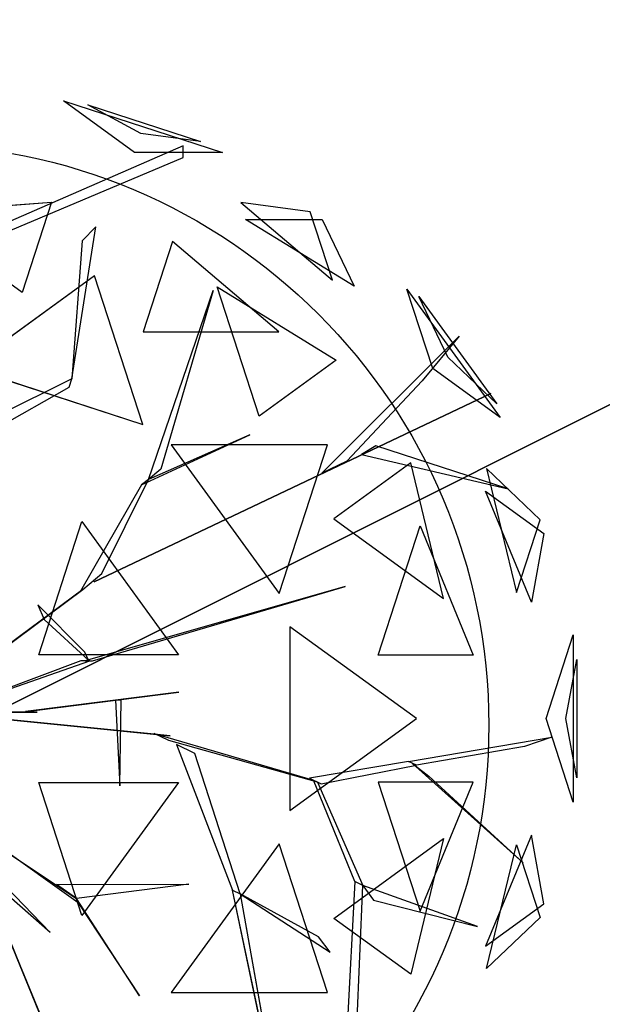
# Model space of a CAD drawing. Extents: x 22936 to 50368, y -4877 to 31080.
# Tile 525 of 601: x 48946 to 49071, y 6063 to 6275. Entities that reach past the tile are written whole.
import ezdxf

# ---------------------------------------------------------------- set-up
doc = ezdxf.new("R2010")
doc.units = 0
doc.layers.get('0').update_dxf_attribs({"linetype": 'CONTINUOUS'})
for name, color, linetype in [('00_TRACE_ARBRE', 3, 'CONTINUOUS'), ('00_TRACE_RDC', 241, 'CONTINUOUS'), ('08_AMENAGEMENTS_EXTERIEURS', 253, 'CONTINUOUS'), ('09_VEGETATION', 134, 'CONTINUOUS')]:
    doc.layers.add(name, color=color, linetype=linetype)

# ---------------------------------------------------------------- blocks, each defined once
blk = doc.blocks.new('TREE_GEOMETRIC_ROUND')
at = {"color": 7}
for p, q in [((620.5, 1566.6, 3316.1), (416.4, 1714.8, 3736.8)), ((416.4, 1714.8, 3736.8), (872.7, 1566.6, 3736.8)), ((638.1, 1620.9, 4415.9), (486, 1703.1, 4189.8)), ((486, 1703.1, 4189.8), (809.5, 1598, 4189.8)), ((809.5, 1598, 4189.8), (638.1, 1620.9, 4415.9)), ((759.5, 1585.9, 4205.1), (173.7, 1330.6, 3577.5)), ((759.5, 1552.4, 4205.1), (759.5, 1585.9, 4205.1)), ((872.7, 1566.6, 3736.8), (620.5, 1566.6, 3316.1)), ((173.7, 1305.5, 3608.8), (759.5, 1552.4, 4205.1)), ((-16.4, 1393.7, 5031.1), (382.6, 1424.5, 4958.5)), ((382.6, 1424.5, 4958.5), (298.3, 1165, 5283)), ((925.3, 1423.3, 4599.3), (1187.4, 1200.2, 4661.7)), ((1123.5, 1396.8, 4337.8), (925.3, 1423.3, 4599.3)), ((298.3, 1165, 5283), (-16.4, 1393.7, 5031.1)), ((1187.4, 1200.2, 4661.7), (1123.5, 1396.8, 4337.8)), ((1249.6, 1183.3, 3265.8), (938.1, 1374.8, 3199.5)), ((938.1, 1374.8, 3199.5), (1157.7, 1374.8, 3565.9)), ((1157.7, 1374.8, 3565.9), (1249.6, 1183.3, 3265.8)), ((440.3, 918.1, 4131.9), (508.8, 1353.2, 4822.3)), ((508.8, 1353.2, 4822.3), (469.9, 1312.8, 4644.5)), ((469.9, 1312.8, 4644.5), (440.3, 918.1, 4074.4)), ((729.4, 1311.8, 4958.5), (645, 1052.3, 5283)), ((1034.1, 1052.3, 5031.1), (729.4, 1311.8, 4958.5)), ((505.7, 1213.2, 2682.5), (143.1, 949.8, 2392.4)), ((644.2, 787, 2392.4), (505.7, 1213.2, 2682.5)), ((659.8, 629.4, 4074.4), (845.8, 1171, 4367.3)), ((845.8, 1171, 4367.3), (695.2, 658.9, 4126.7)), ((977.1, 811.1, 2577.8), (856.9, 1181.1, 2829.7)), ((856.9, 1181.1, 2829.7), (1197.9, 971.5, 2902.3)), ((1475, 947.5, 4561.2), (1401.1, 1175, 4186.4)), ((1401.1, 1175, 4186.4), (1668.5, 806.9, 4186.4)), ((1518.7, 979.3, 3459.9), (1435, 1154.1, 3733.7)), ((1435, 1154.1, 3733.7), (1659.1, 845.6, 3733.7)), ((645, 1052.3, 5283), (1034.1, 1052.3, 5031.1)), ((1157, 647.6, 3462.4), (1550.3, 1040.4, 3357.8)), ((1550.3, 1040.4, 3357.8), (1444.2, 912, 3431)), ((1197.9, 971.5, 2902.3), (977.1, 811.1, 2577.8)), ((1659.1, 845.6, 3733.7), (1518.7, 979.3, 3459.9)), ((143.1, 949.8, 2392.4), (644.2, 787, 2392.4)), ((1668.5, 806.9, 4186.4), (1475, 947.5, 4561.2)), ((440.3, 918.1, 4074.4), (61.4, 729.6, 2965.5)), ((432.8, 894.1, 4074.4), (440.3, 918.1, 4074.4)), ((440.3, 918.1, 4074.4), (440.3, 918.1, 4131.9)), ((1444.2, 912, 3431), (1228.9, 681.4, 3488.5)), ((43.9, 673.7, 2892.3), (432.8, 894.1, 4074.4)), ((504.8, 335.9, 3415.3), (1641.7, 875.3, 3593.2)), ((1641.7, 875.3, 3593.2), (504.8, 335.9, 3357.8)), ((640.5, 613.4, 4105.7), (950.7, 757.4, 4806.6)), ((950.7, 757.4, 4806.6), (659.8, 629.4, 4074.4)), ((725, 728.2, 5468.4), (1034.7, 302, 5468.4)), ((1173.2, 728.2, 5178.3), (725, 728.2, 5468.4)), ((1034.7, 302, 5468.4), (1173.2, 728.2, 5178.3)), ((1311.7, 725.2, 3561.8), (1270.6, 701, 3546.1)), ((1691.2, 602.7, 4205.1), (1311.7, 725.2, 3561.8)), ((1228.9, 681.4, 3488.5), (1157, 647.6, 3462.4)), ((1270.6, 701, 3546.1), (1691.2, 602.7, 4205.1)), ((695.2, 658.9, 4126.7), (659.8, 629.4, 4074.4)), ((1412.1, 676.5, 2902.3), (1191.4, 516.2, 2577.8)), ((1506.2, 287.5, 2829.7), (1412.1, 676.5, 2902.3)), ((1629.5, 660.3, 3265.8), (1715.4, 304.8, 3199.5)), ((1783.3, 513.7, 3565.9), (1629.5, 660.3, 3265.8)), ((526.6, 359.6, 3415.3), (659.8, 629.4, 4074.4)), ((659.8, 629.4, 4074.4), (640.5, 613.4, 4105.7)), ((640.5, 613.4, 4105.7), (465.5, 308.8, 3415.3)), ((1757.6, 277.7, 4599.3), (1626.4, 595.9, 4661.7)), ((1626.4, 595.9, 4661.7), (1793.7, 474.4, 4337.8)), ((345.4, 126.8, 5736.5), (469.4, 508.3, 5644.3)), ((469.4, 508.3, 5644.3), (746.6, 126.8, 5644.3)), ((1191.4, 516.2, 2577.8), (1506.2, 287.5, 2829.7)), ((1715.4, 304.8, 3199.5), (1783.3, 513.7, 3565.9)), ((1318.2, 125.8, 5283), (1438.5, 495.8, 5031.1)), ((1438.5, 495.8, 5031.1), (1591.1, 125.8, 4958.5)), ((1793.7, 474.4, 4337.8), (1757.6, 277.7, 4599.3)), ((471.9, 314.1, 3415.3), (526.6, 359.6, 3415.3)), ((43.9, -4.2, 2510.4), (471.9, 314.1, 3357.8)), ((471.9, 314.1, 3415.3), (43.9, -4.2, 2583.7)), ((465.5, 308.8, 3415.3), (471.9, 314.1, 3415.3)), ((471.9, 314.1, 3357.8), (471.9, 314.1, 3415.3)), ((1223.9, 322.2, 5052.5), (479.1, 108.8, 3886.1)), ((500, 108.8, 3797.1), (1223.9, 322.2, 5042)), ((504.8, 335.9, 3357.8), (504.8, 335.9, 3415.3)), ((1223.9, 322.2, 5042), (1223.9, 322.2, 5052.5)), ((342.6, 270.2, 4498), (360.8, 227.9, 4498)), ((477.9, 134.4, 3870.4), (342.6, 270.2, 4498)), ((360.8, 227.9, 4498), (487.8, 111.3, 3797.1)), ((1065.6, 207, 2392.4), (1065.6, -319.9, 2392.4)), ((1428.2, -56.5, 2682.5), (1065.6, 207, 2392.4)), ((1799.7, -56.5, 3316.1), (1877.6, 183.4, 3736.8)), ((1877.6, 183.4, 3736.8), (1877.6, -296.4, 3736.8)), ((746.6, 126.8, 5644.3), (345.4, 126.8, 5736.5)), ((487.8, 111.3, 3797.1), (477.9, 134.4, 3870.4)), ((1591.1, 125.8, 4958.5), (1318.2, 125.8, 5283)), ((1856.8, -56.5, 4415.9), (1888, 113.5, 4189.8)), ((1888, 113.5, 4189.8), (1888, -226.5, 4189.8)), ((73.2, -37.7, 2364), (491.7, 108.8, 3797.1)), ((466.6, 108.8, 3870.4), (73.2, -37.7, 2510.4)), ((491.7, 108.8, 3797.1), (466.6, 108.8, 3870.4)), ((479.1, 108.8, 3886.1), (500, 108.8, 3797.1)), ((747.6, 19.4, 5507.5), (307.6, -36.3, 4586.9)), ((340.8, -32.1, 4498), (747.6, 19.4, 5507.5)), ((581.4, -3.9, 5214.6), (565.4, -3.9, 5099.5)), ((565.4, -3.9, 5099.5), (578, -248.8, 5549.4)), ((578, -248.8, 5549.4), (581.4, -3.9, 5214.6)), ((-232.2, -37.7, 4440.5), (378.7, -669.5, 5654)), ((676.3, -100.8, 2829.5), (35.1, -36.7, 1966.5)), ((85, -41.7, 1966.5), (722.1, -105.4, 2772)), ((85.8, -37.7, 5481.4), (295, -37.7, 4498)), ((341, -37.7, 4498), (85.8, -37.7, 5669.7)), ((295, -37.7, 4498), (341, -37.7, 4498)), ((307.6, -36.3, 4586.9), (340.8, -32.1, 4498)), ((1065.6, -319.9, 2392.4), (1428.2, -56.5, 2682.5)), ((1877.6, -296.4, 3736.8), (1799.7, -56.5, 3316.1)), ((1888, -226.5, 4189.8), (1856.8, -56.5, 4415.9)), ((722.1, -105.4, 2772), (676.3, -100.8, 2829.5)), ((718.1, -119.5, 2772), (676.7, -99.4, 2829.5)), ((676.7, -99.4, 2829.5), (1132.9, -232.9, 3326.4)), ((1405.5, -179.3, 3242.7), (1816.5, -109.3, 3284.6)), ((1816.5, -109.3, 3284.6), (1738.2, -136.4, 3300.2)), ((1144.2, -238.3, 3300.2), (718.1, -119.5, 2772)), ((740.6, -130.5, 2892.3), (900.6, -547.9, 4074.4)), ((793.3, -156.1, 2965.5), (740.6, -130.5, 2892.3)), ((1738.2, -136.4, 3300.2), (1428.1, -190.3, 3300.2)), ((923.2, -558.9, 4074.4), (793.3, -156.1, 2965.5)), ((1405.5, -179.3, 3242.7), (1121.6, -227.4, 3242.7)), ((1155.5, -243.8, 3315.9), (1428.1, -190.3, 3300.2)), ((1428.1, -190.3, 3300.2), (1405.5, -179.3, 3242.7)), ((1734.4, -469.5, 3023), (1416.8, -184.8, 3253.2)), ((1416.8, -184.8, 3253.2), (1464, -221.7, 3253.2)), ((1464, -221.7, 3253.2), (1734.4, -469.5, 3023)), ((345.4, -239.8, 5736.5), (746.6, -239.8, 5644.3)), ((469.4, -621.3, 5644.3), (345.4, -239.8, 5736.5)), ((746.6, -239.8, 5644.3), (469.4, -621.3, 5644.3)), ((1121.6, -227.4, 3242.7), (1155.5, -243.8, 3315.9)), ((1252.1, -523.5, 3608.8), (1132.9, -232.9, 3326.4)), ((1132.9, -232.9, 3326.4), (1144.2, -238.3, 3300.2)), ((1144.2, -238.3, 3300.2), (1274.7, -534.5, 3577.5)), ((1591.1, -238.8, 4958.5), (1318.2, -238.8, 5283)), ((1318.2, -238.8, 5283), (1438.5, -608.8, 5031.1)), ((1438.5, -608.8, 5031.1), (1591.1, -238.8, 4958.5)), ((93.2, -276.5, 3886.1), (292.4, -764.7, 4383)), ((297.1, -776.3, 4335.9), (102.7, -299.8, 3839)), ((458.2, -584.1, 4848.5), (120.1, -342.4, 4456.2)), ((124.8, -354, 4571.3), (453.5, -572.4, 4906)), ((1757.6, -390.7, 4599.3), (1626.4, -708.9, 4661.7)), ((1793.7, -587.3, 4337.8), (1757.6, -390.7, 4599.3)), ((1034.7, -415, 5468.4), (725, -841.2, 5468.4)), ((1173.2, -841.2, 5178.3), (1034.7, -415, 5468.4)), ((1191.4, -629.1, 2577.8), (1506.2, -400.4, 2829.7)), ((1506.2, -400.4, 2829.7), (1412.1, -789.5, 2902.3)), ((1629.5, -773.2, 3265.8), (1715.4, -417.8, 3199.5)), ((1715.4, -417.8, 3199.5), (1783.3, -626.7, 3565.9)), ((396.5, -532.4, 4848.5), (775.7, -531.4, 5361.1)), ((453.5, -572.4, 4895.5), (396.5, -532.4, 4848.5)), ((775.7, -531.4, 5361.1), (453.5, -572.4, 4895.5)), ((1252.1, -523.5, 3608.8), (1218, -1158.3, 4205.1)), ((1248.1, -1172.9, 4205.1), (1274.7, -534.5, 3577.5)), ((1274.7, -534.5, 3577.5), (1252.1, -523.5, 3608.8)), ((1274.7, -534.5, 3577.5), (1305.1, -577.2, 3650.7)), ((1603.5, -652.5, 3577.5), (1274.7, -534.5, 3577.5)), ((378.7, -669.5, 5654), (236.4, -544, 5491.8)), ((1024.9, -1134.2, 5230.3), (900.6, -547.9, 4074.4)), ((900.6, -547.9, 4074.4), (923.2, -558.9, 4074.4)), ((1147.2, -681.8, 4644.5), (923.2, -558.9, 4074.4)), ((923.2, -558.9, 4131.9), (1181.4, -726.4, 4822.3)), ((923.2, -558.9, 4074.4), (1024.9, -1134.2, 5230.3)), ((923.2, -558.9, 4074.4), (923.2, -558.9, 4131.9)), ((634.8, -851, 5246), (453.5, -572.4, 4906)), ((453.5, -572.4, 4906), (458.2, -584.1, 4848.5)), ((458.2, -584.1, 4848.5), (634.8, -851, 5246)), ((1305.1, -577.2, 3650.7), (1603.5, -652.5, 3577.5)), ((1626.4, -708.9, 4661.7), (1793.7, -587.3, 4337.8)), ((1412.1, -789.5, 2902.3), (1191.4, -629.1, 2577.8)), ((1783.3, -626.7, 3565.9), (1629.5, -773.2, 3265.8)), ((1181.4, -726.4, 4822.3), (1147.2, -681.8, 4644.5)), ((292.4, -764.7, 4383), (297.1, -776.3, 4335.9)), ((376.1, -970, 4937.4), (292.4, -764.7, 4383)), ((297.1, -776.3, 4325.4), (543.6, -1380.7, 4586.9)), ((314.5, -818.9, 4398.6), (297.1, -776.3, 4325.4)), ((297.1, -776.3, 4335.9), (412.5, -1059.2, 5099.5)), ((447.2, -1144.4, 4555.6), (314.5, -818.9, 4398.6)), ((725, -841.2, 5468.4), (1173.2, -841.2, 5178.3))]:
    blk.add_line(p, q, dxfattribs=at)
mesh = blk.add_polyface(dxfattribs=at)
corners = [(872.7, 1566.6, 3736.8), (620.5, 1566.6, 3316.1), (416.4, 1714.8, 3736.8)]
mesh.append_faces([[corners[k] for k in face] for face in [(0, 1, 2)]], dxfattribs={"color": 7})
mesh = blk.add_polyface(dxfattribs=at)
corners = [(638.1, 1620.9, 4415.9), (486, 1703.1, 4189.8), (809.5, 1598, 4189.8)]
mesh.append_faces([[corners[k] for k in face] for face in [(0, 1, 2)]], dxfattribs={"color": 7})
mesh = blk.add_polyface(dxfattribs=at)
corners = [(298.3, 1165, 5283), (-16.4, 1393.7, 5031.1), (382.6, 1424.5, 4958.5)]
mesh.append_faces([[corners[k] for k in face] for face in [(0, 1, 2)]], dxfattribs={"color": 7})
mesh = blk.add_polyface(dxfattribs=at)
corners = [(1187.4, 1200.2, 4661.7), (1123.5, 1396.8, 4337.8), (925.3, 1423.3, 4599.3)]
mesh.append_faces([[corners[k] for k in face] for face in [(0, 1, 2)]], dxfattribs={"color": 7})
mesh = blk.add_polyface(dxfattribs=at)
corners = [(1157.7, 1374.8, 3565.9), (1249.6, 1183.3, 3265.8), (938.1, 1374.8, 3199.5)]
mesh.append_faces([[corners[k] for k in face] for face in [(0, 1, 2)]], dxfattribs={"color": 7})
mesh = blk.add_polyface(dxfattribs=at)
corners = [(645, 1052.3, 5283), (1034.1, 1052.3, 5031.1), (729.4, 1311.8, 4958.5)]
mesh.append_faces([[corners[k] for k in face] for face in [(0, 1, 2)]], dxfattribs={"color": 7})
mesh = blk.add_polyface(dxfattribs=at)
corners = [(644.2, 787, 2392.4), (505.7, 1213.2, 2682.5), (143.1, 949.8, 2392.4)]
mesh.append_faces([[corners[k] for k in face] for face in [(0, 1, 2)]], dxfattribs={"color": 7})
mesh = blk.add_polyface(dxfattribs=at)
corners = [(845.8, 1171, 4367.3), (695.2, 658.9, 4126.7), (659.8, 629.4, 4074.4)]
mesh.append_faces([[corners[k] for k in face] for face in [(0, 1, 2)]], dxfattribs={"color": 7})
mesh = blk.add_polyface(dxfattribs=at)
corners = [(1197.9, 971.5, 2902.3), (977.1, 811.1, 2577.8), (856.9, 1181.1, 2829.7)]
mesh.append_faces([[corners[k] for k in face] for face in [(0, 1, 2)]], dxfattribs={"color": 7})
mesh = blk.add_polyface(dxfattribs=at)
corners = [(1401.1, 1175, 4186.4), (1668.5, 806.9, 4186.4), (1475, 947.5, 4561.2)]
mesh.append_faces([[corners[k] for k in face] for face in [(0, 1, 2)]], dxfattribs={"color": 7})
mesh = blk.add_polyface(dxfattribs=at)
corners = [(1435, 1154.1, 3733.7), (1659.1, 845.6, 3733.7), (1518.7, 979.3, 3459.9)]
mesh.append_faces([[corners[k] for k in face] for face in [(0, 1, 2)]], dxfattribs={"color": 7})
mesh = blk.add_polyface(dxfattribs=at)
corners = [(1641.7, 875.3, 3593.2), (504.8, 335.9, 3357.8), (504.8, 335.9, 3415.3)]
mesh.append_faces([[corners[k] for k in face] for face in [(0, 1, 2)]], dxfattribs={"color": 7})
mesh = blk.add_polyface(dxfattribs=at)
corners = [(950.7, 757.4, 4806.6), (659.8, 629.4, 4074.4), (640.5, 613.4, 4105.7)]
mesh.append_faces([[corners[k] for k in face] for face in [(0, 1, 2)]], dxfattribs={"color": 7})
mesh = blk.add_polyface(dxfattribs=at)
corners = [(1173.2, 728.2, 5178.3), (725, 728.2, 5468.4), (1034.7, 302, 5468.4)]
mesh.append_faces([[corners[k] for k in face] for face in [(0, 1, 2)]], dxfattribs={"color": 7})
mesh = blk.add_polyface(dxfattribs=at)
corners = [(1691.2, 602.7, 4205.1), (1311.7, 725.2, 3561.8), (1270.6, 701, 3546.1)]
mesh.append_faces([[corners[k] for k in face] for face in [(0, 1, 2)]], dxfattribs={"color": 7})
mesh = blk.add_polyface(dxfattribs=at)
corners = [(1412.1, 676.5, 2902.3), (1191.4, 516.2, 2577.8), (1506.2, 287.5, 2829.7)]
mesh.append_faces([[corners[k] for k in face] for face in [(0, 1, 2)]], dxfattribs={"color": 7})
mesh = blk.add_polyface(dxfattribs=at)
corners = [(1629.5, 660.3, 3265.8), (1715.4, 304.8, 3199.5), (1783.3, 513.7, 3565.9)]
mesh.append_faces([[corners[k] for k in face] for face in [(0, 1, 2)]], dxfattribs={"color": 7})
mesh = blk.add_polyface(dxfattribs=at)
corners = [(1626.4, 595.9, 4661.7), (1793.7, 474.4, 4337.8), (1757.6, 277.7, 4599.3)]
mesh.append_faces([[corners[k] for k in face] for face in [(0, 1, 2)]], dxfattribs={"color": 7})
mesh = blk.add_polyface(dxfattribs=at)
corners = [(746.6, 126.8, 5644.3), (345.4, 126.8, 5736.5), (469.4, 508.3, 5644.3)]
mesh.append_faces([[corners[k] for k in face] for face in [(0, 1, 2)]], dxfattribs={"color": 7})
mesh = blk.add_polyface(dxfattribs=at)
corners = [(1438.5, 495.8, 5031.1), (1591.1, 125.8, 4958.5), (1318.2, 125.8, 5283)]
mesh.append_faces([[corners[k] for k in face] for face in [(0, 1, 2)]], dxfattribs={"color": 7})
mesh = blk.add_polyface(dxfattribs=at)
corners = [(471.9, 314.1, 3357.8), (43.9, -4.2, 2583.7), (43.9, -4.2, 2510.4), (471.9, 314.1, 3415.3)]
mesh.append_faces([[corners[k] for k in face] for face in [(0, 1, 2), (1, 0, 3)]], dxfattribs={"vtx0": -1, "color": 7})
mesh = blk.add_polyface(dxfattribs=at)
corners = [(1428.2, -56.5, 2682.5), (1065.6, 207, 2392.4), (1065.6, -319.9, 2392.4)]
mesh.append_faces([[corners[k] for k in face] for face in [(0, 1, 2)]], dxfattribs={"color": 7})
mesh = blk.add_polyface(dxfattribs=at)
corners = [(1877.6, 183.4, 3736.8), (1877.6, -296.4, 3736.8), (1799.7, -56.5, 3316.1)]
mesh.append_faces([[corners[k] for k in face] for face in [(0, 1, 2)]], dxfattribs={"color": 7})
mesh = blk.add_polyface(dxfattribs=at)
corners = [(1888, 113.5, 4189.8), (1888, -226.5, 4189.8), (1856.8, -56.5, 4415.9)]
mesh.append_faces([[corners[k] for k in face] for face in [(0, 1, 2)]], dxfattribs={"color": 7})
mesh = blk.add_polyface(dxfattribs=at)
corners = [(747.6, 19.4, 5507.5), (307.6, -36.3, 4586.9), (340.8, -32.1, 4498)]
mesh.append_faces([[corners[k] for k in face] for face in [(0, 1, 2)]], dxfattribs={"color": 7})
mesh = blk.add_polyface(dxfattribs=at)
corners = [(565.4, -3.9, 5099.5), (578, -248.8, 5549.4), (581.4, -3.9, 5214.6)]
mesh.append_faces([[corners[k] for k in face] for face in [(0, 1, 2)]], dxfattribs={"color": 7})
mesh = blk.add_polyface(dxfattribs=at)
corners = [(722.1, -105.4, 2772), (35.1, -36.7, 1966.5), (85, -41.7, 1966.5), (676.3, -100.8, 2829.5)]
mesh.append_faces([[corners[k] for k in face] for face in [(0, 1, 2), (1, 0, 3)]], dxfattribs={"vtx0": -1, "color": 7})
mesh = blk.add_polyface(dxfattribs=at)
corners = [(85.8, -37.7, 5669.7), (295, -37.7, 4498), (341, -37.7, 4498), (85.8, -37.7, 5481.4)]
mesh.append_faces([[corners[k] for k in face] for face in [(0, 1, 2), (1, 0, 3)]], dxfattribs={"vtx0": -1, "color": 7})
mesh = blk.add_polyface(dxfattribs=at)
corners = [(1464, -221.7, 3253.2), (1734.4, -469.5, 3023), (1416.8, -184.8, 3253.2)]
mesh.append_faces([[corners[k] for k in face] for face in [(0, 1, 2)]], dxfattribs={"color": 7})
mesh = blk.add_polyface(dxfattribs=at)
corners = [(746.6, -239.8, 5644.3), (469.4, -621.3, 5644.3), (345.4, -239.8, 5736.5)]
mesh.append_faces([[corners[k] for k in face] for face in [(0, 1, 2)]], dxfattribs={"color": 7})
mesh = blk.add_polyface(dxfattribs=at)
corners = [(1591.1, -238.8, 4958.5), (1318.2, -238.8, 5283), (1438.5, -608.8, 5031.1)]
mesh.append_faces([[corners[k] for k in face] for face in [(0, 1, 2)]], dxfattribs={"color": 7})
mesh = blk.add_polyface(dxfattribs=at)
corners = [(102.7, -299.8, 3839), (292.4, -764.7, 4383), (297.1, -776.3, 4335.9), (93.2, -276.5, 3886.1)]
mesh.append_faces([[corners[k] for k in face] for face in [(0, 1, 2), (1, 0, 3)]], dxfattribs={"vtx0": -1, "color": 7})
mesh = blk.add_polyface(dxfattribs=at)
corners = [(1757.6, -390.7, 4599.3), (1626.4, -708.9, 4661.7), (1793.7, -587.3, 4337.8)]
mesh.append_faces([[corners[k] for k in face] for face in [(0, 1, 2)]], dxfattribs={"color": 7})
mesh = blk.add_polyface(dxfattribs=at)
corners = [(1173.2, -841.2, 5178.3), (1034.7, -415, 5468.4), (725, -841.2, 5468.4)]
mesh.append_faces([[corners[k] for k in face] for face in [(0, 1, 2)]], dxfattribs={"color": 7})
mesh = blk.add_polyface(dxfattribs=at)
corners = [(1506.2, -400.4, 2829.7), (1412.1, -789.5, 2902.3), (1191.4, -629.1, 2577.8)]
mesh.append_faces([[corners[k] for k in face] for face in [(0, 1, 2)]], dxfattribs={"color": 7})
mesh = blk.add_polyface(dxfattribs=at)
corners = [(1715.4, -417.8, 3199.5), (1783.3, -626.7, 3565.9), (1629.5, -773.2, 3265.8)]
mesh.append_faces([[corners[k] for k in face] for face in [(0, 1, 2)]], dxfattribs={"color": 7})
mesh = blk.add_polyface(dxfattribs=at)
corners = [(775.7, -531.4, 5361.1), (453.5, -572.4, 4895.5), (396.5, -532.4, 4848.5)]
mesh.append_faces([[corners[k] for k in face] for face in [(0, 1, 2)]], dxfattribs={"color": 7})
mesh = blk.add_polyface(dxfattribs=at)
corners = [(1305.1, -577.2, 3650.7), (1603.5, -652.5, 3577.5), (1274.7, -534.5, 3577.5)]
mesh.append_faces([[corners[k] for k in face] for face in [(0, 1, 2)]], dxfattribs={"color": 7})
mesh = blk.add_polyface(dxfattribs=at)
corners = [(1024.9, -1134.2, 5230.3), (900.6, -547.9, 4074.4), (923.2, -558.9, 4074.4)]
mesh.append_faces([[corners[k] for k in face] for face in [(0, 1, 2)]], dxfattribs={"color": 7})
mesh = blk.add_polyface(dxfattribs=at)
corners = [(453.5, -572.4, 4906), (458.2, -584.1, 4848.5), (634.8, -851, 5246)]
mesh.append_faces([[corners[k] for k in face] for face in [(0, 1, 2)]], dxfattribs={"color": 7})
mesh = blk.add_polyface(dxfattribs=at)
corners = [(376.1, -970, 4937.4), (297.1, -776.3, 4335.9), (412.5, -1059.2, 5099.5), (292.4, -764.7, 4383)]
mesh.append_faces([[corners[k] for k in face] for face in [(0, 1, 2), (1, 0, 3)]], dxfattribs={"vtx0": -1, "color": 7})
mesh = blk.add_polyface(dxfattribs=at)
corners = [(447.2, -1144.4, 4555.6), (297.1, -776.3, 4325.4), (543.6, -1380.7, 4586.9), (314.5, -818.9, 4398.6)]
mesh.append_faces([[corners[k] for k in face] for face in [(0, 1, 2), (1, 0, 3)]], dxfattribs={"vtx0": -1, "color": 7})
blk = doc.blocks.new('ARBRE_SIMPLE')
blk.add_circle((0, 0), 250)
blk = doc.blocks.new('GROUPER_1')
at = {"layer": '00_TRACE_ARBRE', "xscale": 0.5, "yscale": 0.5, "zscale": 0.5, "rotation": 10.53798942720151}
blk.add_blockref('ARBRE_SIMPLE', (7307.59, 6734.29), dxfattribs=at)
blk = doc.blocks.new('GROUPER_2')
at = {"layer": '00_TRACE_RDC'}
blk.add_blockref('GROUPER_1', (12098.99, 4265.72), dxfattribs=at)
blk = doc.blocks.new('GROUPER_17')
at = {"layer": '08_AMENAGEMENTS_EXTERIEURS'}
mesh = blk.add_polyface(dxfattribs=at)
corners = [(16.45, 1860.4), (0, 1328), (0, 1844.55), (1795, 1328), (33.02, 1876.27), (49.71, 1892.12), (66.55, 1907.89), (83.55, 1923.55), (100.74, 1939.04), (118.11, 1954.33), (135.7, 1969.37), (153.53, 1984.11), (171.6, 1998.5), (189.93, 2012.5), (208.55, 2026.07), (227.46, 2039.16), (246.69, 2051.72), (266.25, 2063.72), (286.11, 2075.18), (306.26, 2086.08), (326.69, 2096.46), (347.37, 2106.3), (368.28, 2115.64), (389.4, 2124.46), (410.72, 2132.79), (432.21, 2140.64), (453.87, 2148), (475.66, 2154.9), (497.57, 2161.34), (519.59, 2167.33), (541.68, 2172.89), (563.84, 2178.01), (586.04, 2182.71), (608.27, 2187), (630.51, 2190.89), (652.73, 2194.39), (674.92, 2197.5), (697.06, 2200.25), (719.14, 2202.62), (741.15, 2204.62), (763.1, 2206.23), (785, 2207.43), (806.84, 2208.22), (828.63, 2208.57), (850.38, 2208.48), (872.08, 2207.93), (893.75, 2206.9), (915.39, 2205.39), (936.99, 2203.38), (958.57, 2200.86), (980.13, 2197.81), (1001.67, 2194.22), (1023.19, 2190.07), (1044.71, 2185.36), (1066.22, 2180.06), (1087.73, 2174.17), (1109.23, 2167.67), (1130.75, 2160.55), (1152.27, 2152.79), (1173.81, 2144.38), (1195.36, 2135.31), (1216.93, 2125.59), (1238.5, 2115.38), (1260.06, 2104.88), (1281.58, 2094.27), (1303.04, 2083.75), (1324.43, 2073.52), (1345.72, 2063.77), (1366.89, 2054.69), (1387.93, 2046.48), (1408.82, 2039.32), (1429.54, 2033.42), (1450.06, 2028.98), (1470.36, 2026.17), (1490.44, 2025.2), (1510.26, 2026.26), (1529.82, 2029.54), (1549.07, 2035.18), (1567.96, 2043.07), (1586.43, 2053.03), (1604.39, 2064.91), (1621.79, 2078.53), (1638.55, 2093.74), (1654.6, 2110.37), (1669.89, 2128.24), (1684.32, 2147.2), (1697.85, 2167.08), (1710.39, 2187.71), (1721.89, 2208.92), (1732.26, 2230.56), (1741.45, 2252.45), (1749.38, 2274.43), (1756.03, 2296.38), (1761.5, 2318.27), (1765.9, 2340.13), (1769.36, 2361.94), (1771.99, 2383.72), (1773.91, 2405.46), (1775.24, 2427.19), (1776.09, 2448.89), (1776.59, 2470.58), (1776.85, 2492.26), (1777, 2513.93), (2395.68, 2513.93), (1845, 75), (1845, 0), (1332.44, 6187.9), (953.84, 4324.79), (744.56, 6114.92), (1503.53, 4690.87), (1872.82, 4324.79), (2843.74, 4811.2), (2680.87, 4187.05), (193.79, -1456.02), (188.09, -1836.1), (174.84, -1645.82), (233.16, -2021.44), (244.41, -1272.11), (308.78, -2196.56), (325.25, -1099.34), (412.78, -2356.46), (434, -942.64), (3662.14, -2801.42), (567.57, -806.46), (722.14, -694.7), (893.31, -610.54), (1076.21, -556.38), (1155.38, -537.12), (1232.99, -512.33), (1308.66, -482.14), (1382.02, -446.69), (1452.7, -406.15), (1520.35, -360.74), (1584.63, -310.68), (1645.22, -256.21), (1701.82, -197.6), (1754.16, -135.16), (1801.96, -69.18), (1795, 75)]
mesh.append_faces([[corners[k] for k in face] for face in [(0, 1, 2), (106, 107, 108), (113, 114, 115)]], dxfattribs={"vtx0": -1})
mesh.append_faces([[corners[k] for k in face] for face in [(1, 0, 3), (104, 103, 105), (107, 109, 110), (110, 111, 112), (114, 113, 116), (116, 117, 118), (118, 119, 120), (120, 121, 122), (122, 112, 111)]], dxfattribs={"vtx0": -1, "vtx1": -1})
mesh.append_faces([[corners[k] for k in face] for face in [(3, 103, 104), (122, 105, 103)]], dxfattribs={"vtx0": -1, "vtx1": -1, "vtx2": -1})
mesh.append_faces([[corners[k] for k in face] for face in [(3, 0, 4), (3, 4, 5), (3, 5, 6), (3, 6, 7), (3, 7, 8), (3, 8, 9), (3, 9, 10), (3, 10, 11), (3, 11, 12), (3, 12, 13), (3, 13, 14), (3, 14, 15), (3, 15, 16), (3, 16, 17), (3, 17, 18), (3, 18, 19), (3, 19, 20), (3, 20, 21), (3, 21, 22), (3, 22, 23), (3, 23, 24), (3, 24, 25), (3, 25, 26), (3, 26, 27), (3, 27, 28), (3, 28, 29), (3, 29, 30), (3, 30, 31), (3, 31, 32), (3, 32, 33), (3, 33, 34), (3, 34, 35), (3, 35, 36), (3, 36, 37), (3, 37, 38), (3, 38, 39), (3, 39, 40), (3, 40, 41), (3, 41, 42), (3, 42, 43), (3, 43, 44), (3, 44, 45), (3, 45, 46), (3, 46, 47), (3, 47, 48), (3, 48, 49), (3, 49, 50), (3, 50, 51), (3, 51, 52), (3, 52, 53), (3, 53, 54), (3, 54, 55), (3, 55, 56), (3, 56, 57), (3, 57, 58), (3, 58, 59), (3, 59, 60), (3, 60, 61), (3, 61, 62), (3, 62, 63), (3, 63, 64), (3, 64, 65), (3, 65, 66), (3, 66, 67), (3, 67, 68), (3, 68, 69), (3, 69, 70), (3, 70, 71), (3, 71, 72), (3, 72, 73), (3, 73, 74), (3, 74, 75), (3, 75, 76), (3, 76, 77), (3, 77, 78), (3, 78, 79), (3, 79, 80), (3, 80, 81), (3, 81, 82), (3, 82, 83), (3, 83, 84), (3, 84, 85), (3, 85, 86), (3, 86, 87), (3, 87, 88), (3, 88, 89), (3, 89, 90), (3, 90, 91), (3, 91, 92), (3, 92, 93), (3, 93, 94), (3, 94, 95), (3, 95, 96), (3, 96, 97), (3, 97, 98), (3, 98, 99), (3, 99, 100), (3, 100, 101), (3, 101, 102), (3, 102, 103), (107, 106, 109), (110, 109, 111), (116, 113, 117), (118, 117, 119), (120, 119, 121), (122, 121, 123), (122, 123, 124), (122, 124, 125), (122, 125, 126), (122, 126, 127), (122, 127, 128), (122, 128, 129), (122, 129, 130), (122, 130, 131), (122, 131, 132), (122, 132, 133), (122, 133, 134), (122, 134, 135), (122, 135, 136), (122, 136, 137), (122, 137, 105), (122, 103, 112)]], dxfattribs={"vtx0": -1, "vtx2": -1})
mesh.append_faces([[corners[k] for k in face] for face in [(104, 138, 3)]], dxfattribs={"vtx2": -1})
blk = doc.blocks.new('GROUPER_122')
at = {"layer": '08_AMENAGEMENTS_EXTERIEURS'}
mesh = blk.add_polyface(dxfattribs=at)
corners = [(4865.77, 2632.41), (4440.58, 2433.55), (4420.06, 2562.46), (4529.79, 1059.49), (4741, 1059.49), (5029.79, 1059.49), (4894.7, 2450.68), (5779.35, 2591.51), (6882.55, 501.38), (5029.79, 501.38), (5988.63, 801.38), (6907.61, 801.38), (7602.54, 0), (6819.83, 133.42), (7715.66, 663.64), (3404.37, 2268.59), (164, 668.17), (0, 1757.09), (2762.33, 1059.49)]
mesh.append_faces([[corners[k] for k in face] for face in [(0, 1, 2), (5, 8, 9), (8, 12, 13), (12, 11, 14), (15, 16, 17)]], dxfattribs={"vtx0": -1})
mesh.append_faces([[corners[k] for k in face] for face in [(3, 0, 4), (4, 0, 5), (10, 5, 7), (16, 15, 18), (18, 15, 3)]], dxfattribs={"vtx0": -1, "vtx1": -1})
mesh.append_faces([[corners[k] for k in face] for face in [(1, 0, 3), (8, 5, 10), (12, 8, 11)]], dxfattribs={"vtx0": -1, "vtx1": -1, "vtx2": -1})
mesh.append_faces([[corners[k] for k in face] for face in [(5, 0, 6), (5, 6, 7), (8, 10, 11), (3, 15, 1)]], dxfattribs={"vtx0": -1, "vtx2": -1})

msp = doc.modelspace()

# ---------------------------------------------------------------- block references
at = {"layer": '00_TRACE_RDC'}
msp.add_blockref('GROUPER_2', (29515.15, -4876.93), dxfattribs=at)
at = {"layer": '08_AMENAGEMENTS_EXTERIEURS', "color": 54}
msp.add_blockref('GROUPER_17', (46706.19, 1619.93), dxfattribs=at)
at = {"layer": '08_AMENAGEMENTS_EXTERIEURS', "color": 9}
msp.add_blockref('GROUPER_122', (41671.41, 5143.34), dxfattribs=at)
at = {"layer": '09_VEGETATION', "xscale": 0.075, "yscale": 0.075, "zscale": 0.075}
msp.add_blockref('TREE_GEOMETRIC_ROUND', (48924.06, 6128.75), dxfattribs=at)

doc.saveas('drawing.dxf')
